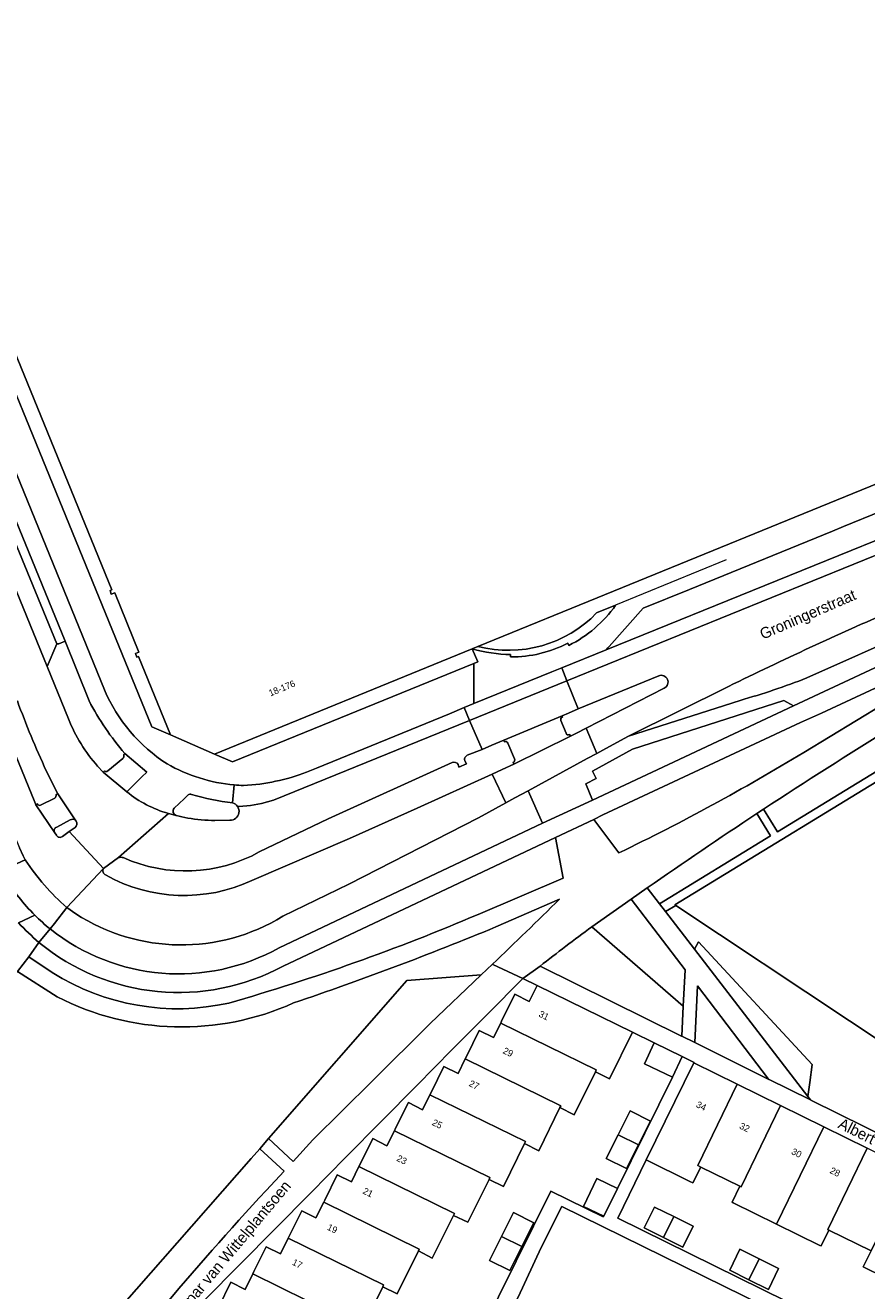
# Model space of a CAD drawing. Header units: metres. Extents: x 151448 to 154749, y 463108 to 465296.
# Tile 267 of 449: x 154337 to 154432, y 463258 to 463401. Entities that reach past the tile are written whole.
import ezdxf
from ezdxf.enums import TextEntityAlignment as Align

# ---------------------------------------------------------------- set-up
doc = ezdxf.new("R2010")
doc.units = ezdxf.units.M
for name, color, linetype, lineweight in [('B-PV-GR-BEPLANTING_CULTUUR_VASTE PLANTENVAK-GV', 253, 'Continuous', 9), ('B-PV-GR-GROENVOORZIENING-GV', 253, 'Continuous', 9), ('B-PV-GR-HAAG-GV', 253, 'Continuous', 9), ('B-PV-IE-TERREINAFSCHEIDING_KUNSTMATIG_MUUR-G', 253, 'Continuous', 9), ('B-PV-OG-BEBOUWING-GV', 1, 'Continuous', 9), ('B-PV-OG-BEBOUWING-T18', 2, 'Continuous', 9), ('B-PV-OG-TERREIN_BEGROEID-GV', 253, 'Continuous', 9), ('B-PV-OG-TERREIN_ERF-GV', 253, 'Continuous', 9), ('B-PV-OG-TOPOGRAFIE-T18', 2, 'Continuous', 9), ('B-PV-VH-GESLOTENVERHARDING_ASFALT-GV', 253, 'Continuous', 9), ('B-PV-VH-OPENVERHARDING_BETONELEMENT-GV', 253, 'Continuous', 9), ('B-PV-VH-OPENVERHARDING_BETONSTRAATSTEEN-GV', 253, 'Continuous', 9), ('B-PV-VH-OPENVERHARDING_STRAATBAKSTEEN-GV', 253, 'Continuous', 9), ('B-PV-VH-OPENVERHARDING_TEGEL-GV', 253, 'Continuous', 9)]:
    doc.layers.add(name, color=color, linetype=linetype, lineweight=lineweight)
doc.styles.add('Drong', font='txt', dxfattribs={"height": 1.8})

msp = doc.modelspace()

# ---------------------------------------------------------------- linework, layer by layer
at = {"layer": 'B-PV-GR-BEPLANTING_CULTUUR_VASTE PLANTENVAK-GV', "flags": 128}
for points in [[(154401.313, 463298.923), (154411.643, 463289.953), (154411.869, 463294.053), (154405.751, 463302.068)], [(154425.752, 463279.752), (154425.958, 463281.323), (154426.227, 463283.378), (154413.379, 463297.231), (154412.943, 463296.396)], [(154388.816, 463293.503), (154380.421, 463292.864), (154364.766, 463274.996), (154367.542, 463272.424), (154369.783, 463274.842), (154376.478, 463281.488), (154383.036, 463287.998)]]:
    msp.add_lwpolyline(points, close=True, dxfattribs=at)
msp.add_lwpolyline([(154364.495, 463269.135), (154366.516, 463271.316), (154363.77, 463273.86), (154362.793, 463272.744), (154352.816, 463261.365), (154342.801, 463249.962), (154345.233, 463246.97), (154352.42, 463255.474)], dxfattribs=at)
at = {"layer": 'B-PV-GR-BEPLANTING_CULTUUR_VASTE PLANTENVAK-GV'}
msp.add_lwpolyline([(154352.42, 463255.474, -0.0119653), (154364.495, 463269.135)], format="xyb", dxfattribs=at)
at = {"layer": 'B-PV-GR-GROENVOORZIENING-GV', "flags": 128}
for points in [[(154344.485, 463324.469), (154341.785, 463331.222), (154341.053, 463330.906), (154340.837, 463330.925), (154339.734, 463328.364), (154342.14, 463322.413)], [(154433.345, 463325.883), (154427.303, 463323.076), (154424.923, 463322.023), (154402.568, 463311.602), (154401.531, 463311.064), (154404.385, 463307.284)], [(154425.275, 463318.641), (154434.213, 463324.043), (154433.345, 463325.883)], [(154348.4, 463318.392), (154348.529, 463318.52)], [(154345.442, 463317.07), (154346.073, 463316.415), (154346.211, 463316.555)], [(154346.588, 463316.548), (154348.302, 463317.943)], [(154365.979, 463296.566), (154395.75, 463310.645), (154394.112, 463314.314), (154392.627, 463313.511), (154391.587, 463312.938)], [(154391.587, 463312.938), (154388.506, 463311.235), (154373.833, 463303.755), (154366.399, 463300.12)], [(154388.478, 463300.339), (154398.087, 463304.443), (154397.208, 463309.036), (154366.422, 463294.492)], [(154342.963, 463300.401), (154341.957, 463301.096), (154340.578, 463299.321), (154340.083, 463298.684)], [(154338.797, 463297.169), (154337.652, 463295.543), (154340.32, 463293.77)]]:
    msp.add_lwpolyline(points, dxfattribs=at)
at = {"layer": 'B-PV-GR-GROENVOORZIENING-GV'}
for points in [[(154348.529, 463318.52, -0.0615387), (154344.485, 463324.469)], [(154342.14, 463322.413, 0.0827118), (154345.442, 463317.07)], [(154404.385, 463307.284, 0.0239753), (154425.275, 463318.641)], [(154348.302, 463317.943, 0.2539523), (154348.4, 463318.392)], [(154346.211, 463316.555, 0.4376627), (154346.588, 463316.548)], [(154366.399, 463300.12, -0.2877193), (154342.963, 463300.401)], [(154360.293, 463290.319, 0.0307158), (154388.478, 463300.339)], [(154340.083, 463298.684, 0.3041391), (154365.979, 463296.566)], [(154366.422, 463294.492, -0.3045421), (154338.797, 463297.169)], [(154340.32, 463293.77, 0.1987117), (154360.293, 463290.319)]]:
    msp.add_lwpolyline(points, format="xyb", dxfattribs=at)
at = {"layer": 'B-PV-GR-GROENVOORZIENING-GV', "flags": 128}
msp.add_lwpolyline([(154424.137, 463323.902), (154423.013, 463324.503), (154405.92, 463319.014), (154401.408, 463316.531), (154401.793, 463315.705), (154400.624, 463315.076), (154401.399, 463313.242)], close=True, dxfattribs=at)
at = {"layer": 'B-PV-GR-HAAG-GV', "flags": 128}
for points in [[(154344.485, 463324.469), (154341.785, 463331.222), (154341.053, 463330.906), (154340.837, 463330.925), (154339.734, 463328.364), (154342.14, 463322.413)], [(154425.275, 463318.641), (154434.213, 463324.043), (154433.345, 463325.883), (154427.303, 463323.076), (154424.923, 463322.023), (154402.568, 463311.602), (154401.531, 463311.064), (154404.385, 463307.284)], [(154348.4, 463318.392), (154348.529, 463318.52)], [(154345.442, 463317.07), (154346.073, 463316.415), (154346.211, 463316.555)], [(154346.588, 463316.548), (154348.302, 463317.943)], [(154395.75, 463310.645), (154394.112, 463314.314), (154392.627, 463313.511), (154391.587, 463312.938), (154388.506, 463311.235), (154373.833, 463303.755), (154366.399, 463300.12)], [(154365.979, 463296.566), (154395.75, 463310.645)], [(154397.208, 463309.036), (154366.422, 463294.492)], [(154388.478, 463300.339), (154398.087, 463304.443), (154397.208, 463309.036)], [(154342.963, 463300.401), (154341.957, 463301.096), (154340.578, 463299.321), (154340.083, 463298.684)], [(154338.797, 463297.169), (154337.652, 463295.543), (154340.32, 463293.77)]]:
    msp.add_lwpolyline(points, dxfattribs=at)
at = {"layer": 'B-PV-GR-HAAG-GV'}
for points in [[(154348.529, 463318.52, -0.0615387), (154344.485, 463324.469)], [(154342.14, 463322.413, 0.0827118), (154345.442, 463317.07)], [(154404.385, 463307.284, 0.0239753), (154425.275, 463318.641)], [(154348.302, 463317.943, 0.2539523), (154348.4, 463318.392)], [(154346.211, 463316.555, 0.4376627), (154346.588, 463316.548)], [(154366.399, 463300.12, -0.2877193), (154342.963, 463300.401)], [(154360.293, 463290.319, 0.0307158), (154388.478, 463300.339)], [(154340.083, 463298.684, 0.3041391), (154365.979, 463296.566)], [(154366.422, 463294.492, -0.3045421), (154338.797, 463297.169)], [(154340.32, 463293.77, 0.1987117), (154360.293, 463290.319)]]:
    msp.add_lwpolyline(points, format="xyb", dxfattribs=at)
at = {"layer": 'B-PV-IE-TERREINAFSCHEIDING_KUNSTMATIG_MUUR-G', "flags": 128}
for points in [[(154416.524, 463340.387), (154404.014, 463335.271), (154402.084, 463334.483)], [(154405.924, 463287.023), (154408.366, 463285.803)], [(154411.517, 463284.292), (154412.878, 463283.582), (154412.87, 463283.556)]]:
    msp.add_lwpolyline(points, dxfattribs=at)
at = {"layer": 'B-PV-OG-BEBOUWING-GV', "flags": 128}
msp.add_lwpolyline([(154329.435, 463380.04), (154347.033, 463336.994), (154346.853, 463336.934), (154346.993, 463336.518), (154347.401, 463336.656), (154350.119, 463329.967), (154349.722, 463329.801), (154349.882, 463329.417), (154350.063, 463329.489), (154353.677, 463320.616), (154358.644, 463318.457), (154387.797, 463330.35), (154388.444, 463330.614), (154403.774, 463336.867), (154459.928, 463359.775)], dxfattribs=at)
for points in [[(154463.407, 463268.905), (154468.638, 463265.442), (154471.179, 463277.006), (154472.256, 463276.77), (154480.181, 463312.93), (154479.112, 463313.183), (154480.802, 463320.939), (154480.412, 463321.047), (154480.619, 463321.982), (154481.023, 463323.811), (154481.423, 463323.724), (154481.595, 463324.515), (154481.346, 463324.569), (154471.483, 463326.712), (154466.261, 463335.326), (154410.712, 463301.415), (154410.8, 463301.357), (154430.472, 463288.314), (154448.436, 463276.404), (154451.335, 463274.482), (154452.448, 463276.161), (154453.37, 463275.551)], [(154391.019, 463288.052), (154401.825, 463282.756), (154401.719, 463282.54), (154403.309, 463281.735), (154405.924, 463287.023), (154395.137, 463292.31), (154395.126, 463292.288), (154394.239, 463290.505), (154392.625, 463291.302), (154391.124, 463288.265)], [(154387.014, 463284.01), (154397.826, 463278.712), (154397.72, 463278.496), (154399.319, 463277.684), (154401.719, 463282.54), (154401.825, 463282.756), (154391.019, 463288.052), (154390.211, 463286.416), (154388.597, 463287.213), (154387.148, 463284.281)], [(154411.517, 463284.292), (154408.366, 463285.803), (154407.274, 463283.463), (154410.425, 463281.952)], [(154387.014, 463284.01), (154386.192, 463282.345), (154384.576, 463283.137), (154383.144, 463280.217), (154383.018, 463279.96), (154393.809, 463274.672), (154393.703, 463274.456), (154395.312, 463273.633), (154397.72, 463278.496), (154397.826, 463278.712)], [(154412.87, 463283.556), (154407.471, 463272.599), (154412.418, 463270.164), (154412.743, 463270.004), (154413.632, 463271.787), (154413.291, 463271.955), (154417.771, 463281.141)], [(154379.001, 463275.892), (154389.805, 463270.597), (154389.699, 463270.381), (154391.32, 463269.582), (154393.703, 463274.456), (154393.809, 463274.672), (154383.018, 463279.96), (154382.186, 463278.261), (154380.574, 463279.062), (154379.138, 463276.169)], [(154422.67, 463278.728), (154417.771, 463281.141), (154413.291, 463271.955), (154413.632, 463271.787), (154418.065, 463269.606), (154418.191, 463269.544)], [(154427.568, 463276.315), (154422.67, 463278.728), (154418.191, 463269.544), (154418.065, 463269.606), (154417.187, 463267.821), (154417.319, 463267.756), (154422.217, 463265.341)], [(154404.301, 463275.44), (154406.588, 463274.288), (154407.94, 463276.971), (154405.654, 463278.123)], [(154374.983, 463271.831), (154385.791, 463266.535), (154385.685, 463266.319), (154387.298, 463265.561), (154389.699, 463270.381), (154389.805, 463270.597), (154379.001, 463275.892), (154378.16, 463274.198), (154376.557, 463274.995), (154375.117, 463272.1)], [(154422.217, 463265.341), (154427.114, 463262.926), (154427.237, 463262.865), (154428.12, 463264.661), (154427.991, 463264.724), (154432.466, 463273.901), (154427.568, 463276.315)], [(154406.588, 463274.288), (154404.301, 463275.44), (154402.949, 463272.757), (154405.235, 463271.604)], [(154437.364, 463271.488), (154432.466, 463273.901), (154427.991, 463264.724), (154428.12, 463264.661), (154432.891, 463262.314)], [(154385.685, 463266.319), (154385.791, 463266.535), (154374.983, 463271.831), (154374.139, 463270.133), (154372.545, 463270.924), (154371.12, 463268.055), (154371.001, 463267.816), (154381.814, 463262.517), (154381.708, 463262.301), (154383.282, 463261.498)], [(154442.262, 463269.074), (154437.364, 463271.488), (154432.891, 463262.314), (154432.014, 463260.515), (154436.911, 463258.1)], [(154402.693, 463266.221), (154404.205, 463269.378), (154401.896, 463270.484), (154400.384, 463267.327)], [(154366.998, 463263.744), (154377.784, 463258.458), (154377.678, 463258.242), (154379.306, 463257.466), (154381.708, 463262.301), (154381.814, 463262.517), (154371.001, 463267.816), (154370.13, 463266.061), (154368.523, 463266.85), (154367.118, 463263.987)], [(154409.41, 463263.829), (154410.577, 463266.19), (154408.39, 463267.27), (154407.246, 463264.898)], [(154391.106, 463263.94), (154393.396, 463262.796), (154394.745, 463265.496), (154392.456, 463266.642)], [(154410.577, 463266.19), (154409.41, 463263.829), (154411.619, 463262.738), (154412.763, 463265.11)], [(154362.992, 463259.708), (154372.163, 463255.214), (154372.057, 463254.998), (154375.297, 463253.415), (154377.678, 463258.242), (154377.784, 463258.458), (154366.998, 463263.744), (154366.124, 463261.978), (154364.511, 463262.777), (154363.123, 463259.974)], [(154393.396, 463262.796), (154391.106, 463263.94), (154389.756, 463261.239), (154392.046, 463260.095)], [(154420.247, 463261.407), (154418.067, 463262.493), (154416.923, 463260.121), (154419.072, 463259.05)], [(154419.072, 463259.05), (154421.282, 463257.949), (154422.426, 463260.321), (154420.247, 463261.407)], [(154359.005, 463255.707), (154368.181, 463251.21), (154368.075, 463250.994), (154369.683, 463250.186), (154372.057, 463254.998), (154372.163, 463255.214), (154362.992, 463259.708), (154362.129, 463257.965), (154360.518, 463258.763), (154359.111, 463255.921)]]:
    msp.add_lwpolyline(points, close=True, dxfattribs=at)
at = {"layer": 'B-PV-OG-TERREIN_BEGROEID-GV', "flags": 128}
for points in [[(154320.879, 463355.597), (154338.33, 463313.01), (154338.44, 463312.718), (154338.64, 463312.812)], [(154420.729, 463312.223), (154422.299, 463309.671), (154465.709, 463336.125), (154464.568, 463338.038), (154456.843, 463333.896)], [(154408.878, 463327.292), (154399.783, 463323.553), (154398.674, 463323.086), (154397.959, 463322.785), (154398.015, 463322.623)], [(154398.813, 463320.648), (154398.908, 463320.475), (154399.586, 463320.81), (154400.674, 463321.36), (154409.495, 463325.888)], [(154397.818, 463322.229), (154398.417, 463320.804)], [(154391.428, 463319.851), (154391.36, 463320.032), (154390.029, 463319.445), (154388.904, 463318.963), (154387.234, 463318.313)], [(154392.569, 463317.926), (154391.823, 463319.683)], [(154362.893, 463304.169), (154373.925, 463308.913), (154381.586, 463312.319), (154390.069, 463316.192), (154391.183, 463316.723), (154392.517, 463317.328), (154392.431, 463317.496)], [(154385.518, 463317.493), (154371.516, 463311.148), (154363.723, 463307.396)], [(154386.991, 463317.61), (154387.168, 463317.34), (154386.281, 463316.974), (154386.213, 463317.275)], [(154340.74, 463313.874), (154340.95, 463313.943), (154339.639, 463316.574)], [(154338.991, 463312.667), (154340.592, 463313.484)], [(154355.212, 463313.395), (154354.106, 463312.322)], [(154355.673, 463313.842), (154355.212, 463313.395)], [(154407.59, 463303.322), (154408.979, 463301.534), (154421.517, 463309.206), (154419.969, 463311.716)], [(154358.702, 463310.952), (154360.4, 463310.966)], [(154347.8, 463306.755), (154346.107, 463305.525)], [(154397.669, 463302.061), (154390.485, 463298.924)], [(154411.478, 463286.589), (154411.643, 463289.953), (154401.313, 463298.923)], [(154323.315, 463276.267), (154329.711, 463273.005), (154321.123, 463252.539), (154340.795, 463241.526), (154341.52, 463242.559), (154345.233, 463246.97), (154342.801, 463249.962), (154352.816, 463261.365), (154362.793, 463272.744), (154363.77, 463273.86), (154364.766, 463274.996), (154380.421, 463292.864), (154388.816, 463293.503), (154390.093, 463294.714)], [(154395.468, 463294.49), (154411.477, 463286.574), (154411.478, 463286.589)], [(154340.865, 463291.024), (154336.397, 463293.897)]]:
    msp.add_lwpolyline(points, dxfattribs=at)
at = {"layer": 'B-PV-OG-TERREIN_BEGROEID-GV'}
for points in [[(154409.495, 463325.888, 0.9833842), (154408.878, 463327.292)], [(154339.639, 463316.574, -0.0204546), (154336.368, 463324.447)], [(154398.015, 463322.623, 0.4385791), (154397.818, 463322.229)], [(154435.18, 463321.406, 0.0068535), (154420.729, 463312.223)], [(154391.823, 463319.683, 0.4499897), (154391.428, 463319.851)], [(154398.417, 463320.804, 0.5209341), (154398.813, 463320.648)], [(154386.213, 463317.275, 0.3773152), (154385.518, 463317.493)], [(154387.234, 463318.313, 0.4192046), (154386.991, 463317.61)], [(154392.431, 463317.496, 0.4145464), (154392.569, 463317.926)], [(154338.64, 463312.812, 0.4356913), (154338.991, 463312.667)], [(154340.592, 463313.484, 0.3277171), (154340.74, 463313.874)], [(154356.064, 463313.876, 0.2355163), (154355.673, 463313.842)], [(154360.704, 463312.932, -0.0353715), (154356.064, 463313.876)], [(154361.258, 463312.529, 0.1763261), (154360.704, 463312.932)], [(154354.106, 463312.322, 0.5726821), (154354.333, 463311.524)], [(154354.333, 463311.524, 0.0290375), (154355.635, 463311.22)], [(154360.4, 463310.966, 0.3760059), (154361.417, 463311.811)], [(154361.417, 463311.811, 0.188053), (154361.258, 463312.529)], [(154419.969, 463311.716, 0.0070836), (154407.59, 463303.322)], [(154355.635, 463311.22, 0.0410822), (154358.702, 463310.952)], [(154363.723, 463307.396, -0.2366572), (154348.338, 463306.755)], [(154348.338, 463306.755, 0.1226766), (154347.8, 463306.755)], [(154346.107, 463305.525, 0.4631262), (154346.345, 463304.786)], [(154346.345, 463304.786, 0.2411754), (154362.893, 463304.169)], [(154390.093, 463294.714, 0.0046237), (154397.669, 463302.061)], [(154390.485, 463298.924, -0.0165165), (154367.599, 463290.326)], [(154401.313, 463298.923, 0.0077706), (154395.468, 463294.49)], [(154367.599, 463290.326, -0.2280998), (154340.865, 463291.024)]]:
    msp.add_lwpolyline(points, format="xyb", dxfattribs=at)
at = {"layer": 'B-PV-OG-TERREIN_BEGROEID-GV', "flags": 128}
for points in [[(154412.943, 463296.396), (154413.379, 463297.231), (154426.227, 463283.378), (154425.958, 463281.323), (154425.752, 463279.752), (154426.056, 463279.374), (154426.087, 463279.336), (154426.092, 463279.33), (154450.576, 463267.243), (154457.112, 463270.47), (154453.571, 463273.047), (154453.37, 463275.551), (154452.448, 463276.161), (154451.335, 463274.482), (154448.436, 463276.404), (154430.472, 463288.314), (154410.8, 463301.357), (154409.662, 463300.661)], [(154412.972, 463285.849), (154412.974, 463285.844), (154421.333, 463281.696), (154421.314, 463281.721), (154413.28, 463292.254)]]:
    msp.add_lwpolyline(points, close=True, dxfattribs=at)
at = {"layer": 'B-PV-OG-TERREIN_ERF-GV', "flags": 128}
for points in [[(154359.111, 463255.921), (154360.518, 463258.763), (154362.129, 463257.965), (154362.992, 463259.708), (154363.123, 463259.974), (154364.511, 463262.777), (154366.124, 463261.978), (154366.998, 463263.744), (154367.118, 463263.987), (154368.523, 463266.85), (154370.13, 463266.061), (154371.001, 463267.816), (154371.12, 463268.055), (154372.545, 463270.924), (154374.139, 463270.133), (154374.983, 463271.831), (154375.117, 463272.1), (154376.557, 463274.995), (154378.16, 463274.198), (154379.001, 463275.892), (154379.138, 463276.169), (154380.574, 463279.062), (154382.186, 463278.261), (154383.018, 463279.96), (154383.144, 463280.217), (154384.576, 463283.137), (154386.192, 463282.345), (154387.014, 463284.01), (154387.148, 463284.281), (154388.597, 463287.213), (154390.211, 463286.416), (154391.019, 463288.052), (154391.124, 463288.265), (154392.625, 463291.302), (154394.239, 463290.505), (154395.126, 463292.288), (154393.516, 463293.073), (154389.508, 463289.057), (154385.528, 463285.081), (154381.542, 463281.012), (154377.536, 463276.964), (154373.522, 463272.892), (154369.504, 463268.848), (154365.505, 463264.786), (154361.512, 463260.772), (154357.517, 463256.736)], [(154386.839, 463249.191), (154396.676, 463269.051), (154402.601, 463266.165), (154402.693, 463266.221), (154400.384, 463267.327), (154401.896, 463270.484), (154404.205, 463269.378), (154410.425, 463281.952), (154407.274, 463283.463), (154408.366, 463285.803), (154405.924, 463287.023), (154403.309, 463281.735), (154401.719, 463282.54), (154399.319, 463277.684), (154397.72, 463278.496), (154395.312, 463273.633), (154393.703, 463274.456), (154391.32, 463269.582), (154389.699, 463270.381), (154387.298, 463265.561), (154385.685, 463266.319), (154383.282, 463261.498), (154381.708, 463262.301), (154379.306, 463257.466), (154377.678, 463258.242), (154375.297, 463253.415)], [(154423.29, 463256.625), (154404.244, 463266.021), (154407.471, 463272.599), (154412.87, 463283.556), (154412.878, 463283.582), (154411.517, 463284.292), (154410.425, 463281.952), (154404.205, 463269.378), (154402.693, 463266.221), (154402.601, 463266.165), (154396.676, 463269.051), (154386.839, 463249.191)], [(154433.029, 463226.699), (154421.405, 463233.616), (154423.178, 463236.454), (154421.625, 463237.184), (154419.999, 463234.404), (154407.126, 463242.073), (154408.196, 463243.817), (154406.712, 463244.542), (154405.746, 463242.882), (154392.357, 463250.833), (154392.699, 463251.404), (154390.565, 463252.49), (154392.982, 463257.07), (154395.577, 463262.682), (154397.921, 463267.336), (154416.254, 463258.34), (154442.081, 463245.647)]]:
    msp.add_lwpolyline(points, dxfattribs=at)
for points in [[(154404.301, 463275.44), (154405.654, 463278.123), (154407.94, 463276.971), (154406.588, 463274.288), (154405.235, 463271.604), (154402.949, 463272.757)], [(154427.114, 463262.926), (154422.217, 463265.341), (154417.319, 463267.756), (154417.187, 463267.821), (154418.065, 463269.606), (154413.632, 463271.787), (154412.743, 463270.004), (154412.418, 463270.164), (154407.471, 463272.599), (154404.244, 463266.021), (154423.29, 463256.625), (154443.486, 463246.699), (154446.624, 463253.309), (154441.807, 463255.685), (154436.911, 463258.1), (154432.014, 463260.515), (154432.891, 463262.314), (154428.12, 463264.661), (154427.237, 463262.865)], [(154423.178, 463236.454), (154427.74, 463234.146), (154434.467, 463230.907), (154438.851, 463228.987), (154442.102, 463243.9), (154442.45, 463245.45), (154442.081, 463245.647), (154416.254, 463258.34), (154397.921, 463267.336), (154395.577, 463262.682), (154392.982, 463257.07), (154390.565, 463252.49), (154392.699, 463251.404), (154406.712, 463244.542), (154408.196, 463243.817), (154421.625, 463237.184)], [(154410.577, 463266.19), (154412.763, 463265.11), (154411.619, 463262.738), (154409.41, 463263.829), (154407.246, 463264.898), (154408.39, 463267.27)], [(154391.106, 463263.94), (154392.456, 463266.642), (154394.745, 463265.496), (154393.396, 463262.796), (154392.046, 463260.095), (154389.756, 463261.239)], [(154420.247, 463261.407), (154422.426, 463260.321), (154421.282, 463257.949), (154419.072, 463259.05), (154416.923, 463260.121), (154418.067, 463262.493)]]:
    msp.add_lwpolyline(points, close=True, dxfattribs=at)
at = {"layer": 'B-PV-VH-GESLOTENVERHARDING_ASFALT-GV', "flags": 128}
for points in [[(154318.299, 463388.358), (154318.344, 463388.199), (154325.732, 463370.422), (154341.785, 463331.222), (154344.485, 463324.469)], [(154346.213, 463325.697), (154321.318, 463386.737)], [(154342.14, 463322.413), (154339.734, 463328.364), (154322.334, 463370.92), (154321.42, 463373.141)], [(154310.42, 463371.863), (154312.44, 463366.788), (154329.756, 463324.381), (154334.974, 463311.749), (154335.241, 463311.088), (154335.314, 463310.916), (154336.603, 463307.844), (154337.034, 463306.938), (154337.265, 463306.487)], [(154340.779, 463309.276), (154340.595, 463309.539), (154338.44, 463312.718), (154338.33, 463313.01), (154320.879, 463355.597)], [(154441.618, 463345.916), (154402.949, 463330.23), (154397.917, 463328.184), (154398.51, 463326.714), (154440.225, 463343.662), (154441.545, 463344.244), (154458.812, 463353.168), (154459.746, 463353.626), (154459.027, 463355.002), (154458.104, 463354.559)], [(154458.078, 463348.276), (154461.115, 463349.772), (154461.491, 463349.954), (154459.951, 463353.233), (154459.746, 463353.626), (154458.812, 463353.168), (154441.545, 463344.244), (154440.225, 463343.662), (154398.51, 463326.714), (154399.783, 463323.553), (154408.878, 463327.292)], [(154454.952, 463353.421), (154443.709, 463349.732), (154442.56, 463349.365), (154429.78, 463344.149), (154428.539, 463343.643), (154412.366, 463337.06), (154407.12, 463334.92), (154403.278, 463330.603), (154403.148, 463330.458), (154402.949, 463330.23), (154441.618, 463345.916)], [(154366.422, 463294.492), (154397.208, 463309.036), (154401.531, 463311.064), (154402.568, 463311.602), (154424.923, 463322.023), (154427.303, 463323.076), (154433.345, 463325.883), (154466.372, 463341.54), (154465.508, 463343.476), (154462.861, 463342.217), (154438.494, 463330.622), (154424.137, 463323.902), (154401.399, 463313.242), (154395.75, 463310.645), (154365.979, 463296.566)], [(154425.646, 463327.059), (154437.634, 463332.403)], [(154409.495, 463325.888), (154400.674, 463321.36), (154401.896, 463318.514), (154402.902, 463319.072), (154405.482, 463320.485), (154416.783, 463326.094)], [(154416.783, 463326.094), (154405.482, 463320.485), (154418.08, 463324.522)], [(154361.258, 463312.529), (154361.46, 463312.533), (154362.723, 463312.657), (154363.967, 463312.879), (154365.31, 463313.225), (154387.497, 463322.239), (154386.87, 463323.701), (154385.21, 463323.002), (154370.188, 463316.85), (154369.075, 463316.406)], [(154387.234, 463318.313), (154388.904, 463318.963), (154387.497, 463322.239), (154365.31, 463313.225), (154363.967, 463312.879), (154362.723, 463312.657), (154361.46, 463312.533), (154361.258, 463312.529)], [(154348.529, 463318.52), (154351.006, 463316.413), (154350.459, 463315.878)], [(154348.733, 463314.191), (154346.073, 463316.415), (154345.442, 463317.07)], [(154363.723, 463307.396), (154371.516, 463311.148), (154385.518, 463317.493)], [(154386.213, 463317.275), (154386.281, 463316.974), (154387.168, 463317.34), (154386.991, 463317.61)], [(154339.639, 463316.574), (154340.95, 463313.943)], [(154350.459, 463315.878), (154350.074, 463315.502), (154348.733, 463314.191)], [(154366.399, 463300.12), (154373.833, 463303.755), (154388.506, 463311.235), (154391.587, 463312.938), (154390.069, 463316.192), (154381.586, 463312.319), (154373.925, 463308.913), (154362.893, 463304.169)], [(154360.888, 463314.965), (154360.704, 463312.932)], [(154360.704, 463312.932), (154360.888, 463314.965)], [(154340.95, 463313.943), (154342.915, 463311.005), (154343.015, 463310.868)], [(154354.106, 463312.322), (154355.212, 463313.395), (154355.673, 463313.842)], [(154342.89, 463310.155), (154342.237, 463309.694), (154346.107, 463305.525), (154347.8, 463306.755), (154353.449, 463311.742)], [(154354.333, 463311.524), (154353.449, 463311.742), (154347.8, 463306.755)], [(154353.449, 463311.742), (154354.333, 463311.524)], [(154360.4, 463310.966), (154358.702, 463310.952)], [(154341.957, 463301.096), (154346.107, 463305.525), (154342.237, 463309.694), (154341.47, 463309.153)], [(154346.107, 463305.525), (154341.957, 463301.096), (154342.963, 463300.401)], [(154336.501, 463299.375), (154338.356, 463300.237)], [(154338.356, 463300.237), (154336.501, 463299.375)], [(154340.083, 463298.684), (154338.797, 463297.169)], [(154338.797, 463297.169), (154340.083, 463298.684)]]:
    msp.add_lwpolyline(points, dxfattribs=at)
at = {"layer": 'B-PV-VH-GESLOTENVERHARDING_ASFALT-GV'}
for points in [[(154416.783, 463326.094, -0.0118934), (154435.291, 463334.648)], [(154435.291, 463334.648, 0.0118934), (154416.783, 463326.094)], [(154408.878, 463327.292, -0.9833842), (154409.495, 463325.888)], [(154418.08, 463324.522, 0.0252427), (154425.646, 463327.059)], [(154353.293, 463317.349, -0.1497285), (154346.213, 463325.697)], [(154336.368, 463324.447, 0.0204546), (154339.639, 463316.574)], [(154344.485, 463324.469, 0.0615387), (154348.529, 463318.52)], [(154345.442, 463317.07, -0.0827118), (154342.14, 463322.413)], [(154360.888, 463314.965, -0.1074294), (154353.293, 463317.349)], [(154385.518, 463317.493, -0.3773152), (154386.213, 463317.275)], [(154386.991, 463317.61, -0.4192046), (154387.234, 463318.313)], [(154369.075, 463316.406, -0.0784779), (154361.95, 463314.899)], [(154348.733, 463314.191, 0.1016675), (154353.449, 463311.742)], [(154353.449, 463311.742, -0.1016675), (154348.733, 463314.191)], [(154361.95, 463314.899, -0.0151245), (154360.888, 463314.965)], [(154355.673, 463313.842, -0.2355163), (154356.064, 463313.876)], [(154356.064, 463313.876, 0.0353715), (154360.704, 463312.932)], [(154360.704, 463312.932, -0.1763261), (154361.258, 463312.529)], [(154354.333, 463311.524, -0.5726821), (154354.106, 463312.322)], [(154355.635, 463311.22, -0.0290375), (154354.333, 463311.524)], [(154361.417, 463311.811, -0.3760059), (154360.4, 463310.966)], [(154361.258, 463312.529, -0.188053), (154361.417, 463311.811)], [(154343.015, 463310.868, -0.3913251), (154342.89, 463310.155)], [(154358.702, 463310.952, -0.0410822), (154355.635, 463311.22)], [(154341.47, 463309.153, -0.4818417), (154340.779, 463309.276)], [(154348.338, 463306.755, 0.2366572), (154363.723, 463307.396)], [(154337.265, 463306.487, 0.0635625), (154341.957, 463301.096)], [(154347.8, 463306.755, -0.1226766), (154348.338, 463306.755)], [(154338.356, 463300.237, -0.0586505), (154334.949, 463304.519)], [(154346.345, 463304.786, -0.4631262), (154346.107, 463305.525)], [(154362.893, 463304.169, -0.2411754), (154346.345, 463304.786)], [(154340.083, 463298.684, -0.0249944), (154338.356, 463300.237)], [(154342.963, 463300.401, 0.2877193), (154366.399, 463300.12)], [(154336.501, 463299.375, 0.0191039), (154338.797, 463297.169)], [(154365.979, 463296.566, -0.3041391), (154340.083, 463298.684)], [(154338.797, 463297.169, 0.3045421), (154366.422, 463294.492)]]:
    msp.add_lwpolyline(points, format="xyb", dxfattribs=at)
at = {"layer": 'B-PV-VH-GESLOTENVERHARDING_ASFALT-GV', "flags": 128}
for points in [[(154386.87, 463323.701), (154387.497, 463322.239), (154398.51, 463326.714), (154397.917, 463328.184), (154396.811, 463327.743), (154387.977, 463324.168)], [(154391.36, 463320.032), (154397.959, 463322.785), (154398.674, 463323.086), (154399.783, 463323.553), (154398.51, 463326.714), (154387.497, 463322.239), (154388.904, 463318.963), (154390.029, 463319.445)], [(154398.908, 463320.475), (154392.517, 463317.328), (154391.183, 463316.723), (154390.069, 463316.192), (154391.587, 463312.938), (154392.627, 463313.511), (154394.112, 463314.314), (154400.81, 463317.938), (154401.896, 463318.514), (154400.674, 463321.36), (154399.586, 463320.81)]]:
    msp.add_lwpolyline(points, close=True, dxfattribs=at)
at = {"layer": 'B-PV-VH-OPENVERHARDING_BETONELEMENT-GV'}
for points in [[(154401.867, 463334.394, -0.2695403), (154388.444, 463330.614)], [(154398.718, 463330.724, 0.1218106), (154404.014, 463335.271)], [(154387.797, 463330.35, 0.0716989), (154392.132, 463329.705)], [(154392.134, 463329.422, 0.1203843), (154398.598, 463330.978)]]:
    msp.add_lwpolyline(points, format="xyb", dxfattribs=at)
at = {"layer": 'B-PV-VH-OPENVERHARDING_BETONELEMENT-GV', "flags": 128}
for points in [[(154404.014, 463335.271), (154401.867, 463334.394)], [(154388.444, 463330.614), (154387.797, 463330.35)], [(154398.598, 463330.978), (154398.718, 463330.724)], [(154392.132, 463329.705), (154392.134, 463329.422)]]:
    msp.add_lwpolyline(points, dxfattribs=at)
at = {"layer": 'B-PV-VH-OPENVERHARDING_BETONSTRAATSTEEN-GV', "flags": 128}
for points in [[(154446.385, 463398.365), (154445.852, 463399.288), (154445.016, 463398.782), (154442.972, 463402.262), (154442.667, 463402.075), (154444.491, 463397.594), (154450.897, 463381.916), (154459.928, 463359.775), (154403.774, 463336.867), (154388.444, 463330.614)], [(154387.797, 463330.35), (154388.44, 463328.878), (154387.963, 463328.683), (154387.977, 463324.168), (154396.811, 463327.743), (154397.917, 463328.184), (154402.949, 463330.23), (154403.148, 463330.458), (154403.278, 463330.603), (154407.12, 463334.92), (154412.366, 463337.06), (154428.539, 463343.643), (154429.78, 463344.149), (154442.56, 463349.365)], [(154401.867, 463334.394), (154404.014, 463335.271)], [(154398.718, 463330.724), (154398.598, 463330.978)], [(154392.134, 463329.422), (154392.132, 463329.705)], [(154342.349, 463311.005), (154340.822, 463310.205)], [(154341.47, 463309.153), (154342.237, 463309.694), (154342.89, 463310.155)], [(154343.015, 463310.868), (154342.915, 463311.005)], [(154340.595, 463309.539), (154340.779, 463309.276)], [(154334.959, 463305.444), (154337.265, 463306.487), (154337.034, 463306.938), (154336.603, 463307.844)]]:
    msp.add_lwpolyline(points, dxfattribs=at)
msp.add_lwpolyline([(154340.837, 463330.925), (154324.766, 463369.937), (154322.334, 463370.92), (154339.734, 463328.364)], close=True, dxfattribs=at)
at = {"layer": 'B-PV-VH-OPENVERHARDING_BETONSTRAATSTEEN-GV'}
for points in [[(154388.444, 463330.614, 0.2695403), (154401.867, 463334.394)], [(154404.014, 463335.271, -0.1218106), (154398.718, 463330.724)], [(154392.132, 463329.705, -0.0716989), (154387.797, 463330.35)], [(154398.598, 463330.978, -0.1203843), (154392.134, 463329.422)], [(154340.822, 463310.205, 0.4912411), (154340.595, 463309.539)], [(154342.915, 463311.005, 0.3144876), (154342.349, 463311.005)], [(154342.89, 463310.155, 0.3913251), (154343.015, 463310.868)], [(154340.779, 463309.276, 0.4818417), (154341.47, 463309.153)]]:
    msp.add_lwpolyline(points, format="xyb", dxfattribs=at)
at = {"layer": 'B-PV-VH-OPENVERHARDING_STRAATBAKSTEEN-GV', "flags": 128}
for points in [[(154358.644, 463318.457), (154353.677, 463320.616), (154351.557, 463321.537), (154322.008, 463393.769), (154318.717, 463391.45), (154318.917, 463391.213), (154319.174, 463390.84)], [(154321.318, 463386.737), (154346.213, 463325.697)], [(154456.843, 463333.896), (154464.568, 463338.038), (154465.709, 463336.125), (154466.261, 463335.326), (154468.624, 463336.767), (154469.243, 463337.145), (154466.372, 463341.54), (154433.345, 463325.883), (154434.213, 463324.043), (154425.275, 463318.641)], [(154418.08, 463324.522), (154405.482, 463320.485), (154402.902, 463319.072), (154401.896, 463318.514), (154400.81, 463317.938), (154394.112, 463314.314), (154395.75, 463310.645), (154401.399, 463313.242), (154400.624, 463315.076), (154401.793, 463315.705), (154401.408, 463316.531), (154405.92, 463319.014), (154423.013, 463324.503), (154424.137, 463323.902), (154438.494, 463330.622), (154438.167, 463331.299), (154437.634, 463332.403), (154425.646, 463327.059)], [(154369.075, 463316.406), (154370.188, 463316.85), (154385.21, 463323.002), (154386.87, 463323.701), (154387.977, 463324.168), (154387.963, 463328.683), (154360.696, 463317.558), (154358.644, 463318.457)], [(154398.015, 463322.623), (154397.959, 463322.785), (154391.36, 463320.032), (154391.428, 463319.851)], [(154398.417, 463320.804), (154397.818, 463322.229)], [(154392.431, 463317.496), (154392.517, 463317.328), (154398.908, 463320.475), (154398.813, 463320.648)], [(154391.823, 463319.683), (154392.569, 463317.926)], [(154419.969, 463311.716), (154420.729, 463312.223)], [(154404.385, 463307.284), (154401.531, 463311.064), (154397.208, 463309.036), (154398.087, 463304.443), (154388.478, 463300.339)], [(154337.265, 463306.487), (154334.959, 463305.444)], [(154401.313, 463298.923), (154405.751, 463302.068), (154407.59, 463303.322)], [(154390.485, 463298.924), (154397.669, 463302.061)], [(154340.578, 463299.321), (154341.957, 463301.096)], [(154340.083, 463298.684), (154340.578, 463299.321)], [(154329.906, 463286.036), (154333.708, 463291.303), (154334.147, 463290.975), (154335.167, 463292.3), (154336.397, 463293.897), (154337.652, 463295.543), (154338.797, 463297.169)], [(154340.32, 463293.77), (154337.652, 463295.543), (154336.397, 463293.897), (154340.865, 463291.024)], [(154352.453, 463246.545), (154355.03, 463251.732), (154356.502, 463254.694), (154357.517, 463256.736), (154361.512, 463260.772), (154365.505, 463264.786), (154369.504, 463268.848), (154373.522, 463272.892), (154377.536, 463276.964), (154381.542, 463281.012), (154385.528, 463285.081), (154389.508, 463289.057), (154393.516, 463293.073), (154390.144, 463294.69), (154390.093, 463294.714), (154388.816, 463293.503), (154383.036, 463287.998), (154376.478, 463281.488), (154369.783, 463274.842), (154367.542, 463272.424), (154364.766, 463274.996), (154363.77, 463273.86), (154366.516, 463271.316), (154364.495, 463269.135)], [(154390.093, 463294.714), (154390.144, 463294.69), (154393.516, 463293.073), (154395.468, 463294.49)], [(154450.576, 463267.243), (154426.092, 463279.33), (154426.087, 463279.336), (154426.056, 463279.374), (154421.314, 463281.721), (154421.333, 463281.696), (154412.974, 463285.844), (154412.972, 463285.849), (154411.478, 463286.589), (154411.477, 463286.574), (154395.468, 463294.49), (154393.516, 463293.073), (154395.126, 463292.288), (154395.137, 463292.31), (154405.924, 463287.023), (154408.366, 463285.803), (154411.517, 463284.292), (154412.878, 463283.582), (154412.87, 463283.556), (154417.771, 463281.141), (154422.67, 463278.728), (154427.568, 463276.315), (154432.466, 463273.901)]]:
    msp.add_lwpolyline(points, dxfattribs=at)
for points in [[(154324.766, 463369.937), (154340.837, 463330.925), (154341.053, 463330.906), (154341.785, 463331.222), (154325.732, 463370.422), (154324.91, 463370.091)], [(154411.643, 463289.953), (154411.478, 463286.589), (154412.972, 463285.849), (154413.28, 463292.254), (154421.314, 463281.721), (154426.056, 463279.374), (154425.752, 463279.752), (154412.943, 463296.396), (154409.662, 463300.661), (154408.979, 463301.534), (154407.59, 463303.322), (154405.751, 463302.068), (154411.869, 463294.053)]]:
    msp.add_lwpolyline(points, close=True, dxfattribs=at)
at = {"layer": 'B-PV-VH-OPENVERHARDING_STRAATBAKSTEEN-GV'}
for points in [[(154425.646, 463327.059, -0.0252427), (154418.08, 463324.522)], [(154346.213, 463325.697, 0.1497285), (154353.293, 463317.349)], [(154397.818, 463322.229, -0.4385791), (154398.015, 463322.623)], [(154420.729, 463312.223, -0.0068535), (154435.18, 463321.406)], [(154391.428, 463319.851, -0.4499897), (154391.823, 463319.683)], [(154398.813, 463320.648, -0.5209341), (154398.417, 463320.804)], [(154425.275, 463318.641, -0.0239753), (154404.385, 463307.284)], [(154353.293, 463317.349, 0.1074294), (154360.888, 463314.965)], [(154392.569, 463317.926, -0.4145464), (154392.431, 463317.496)], [(154361.95, 463314.899, 0.0784779), (154369.075, 463316.406)], [(154360.888, 463314.965, 0.0151245), (154361.95, 463314.899)], [(154407.59, 463303.322, -0.0070836), (154419.969, 463311.716)], [(154341.957, 463301.096, -0.0635625), (154337.265, 463306.487)], [(154334.949, 463304.519, 0.0586505), (154338.356, 463300.237)], [(154397.669, 463302.061, -0.0046237), (154390.093, 463294.714)], [(154338.356, 463300.237, 0.0249944), (154340.083, 463298.684)], [(154388.478, 463300.339, -0.0307158), (154360.293, 463290.319)], [(154338.797, 463297.169, -0.0191039), (154336.501, 463299.375)], [(154367.599, 463290.326, 0.0165165), (154390.485, 463298.924)], [(154395.468, 463294.49, -0.0077706), (154401.313, 463298.923)], [(154360.293, 463290.319, -0.1987117), (154340.32, 463293.77)], [(154340.865, 463291.024, 0.2280998), (154367.599, 463290.326)], [(154364.495, 463269.135, 0.0119653), (154352.42, 463255.474)]]:
    msp.add_lwpolyline(points, format="xyb", dxfattribs=at)
at = {"layer": 'B-PV-VH-OPENVERHARDING_TEGEL-GV', "flags": 128}
for points in [[(154353.677, 463320.616), (154350.063, 463329.489), (154349.882, 463329.417), (154349.722, 463329.801), (154350.119, 463329.967), (154347.401, 463336.656), (154346.993, 463336.518), (154346.853, 463336.934), (154347.033, 463336.994), (154329.435, 463380.04), (154329.259, 463379.969), (154329.103, 463380.354), (154329.381, 463380.467), (154326.636, 463387.173), (154326.359, 463387.058), (154326.199, 463387.443), (154326.384, 463387.52), (154323.423, 463394.779), (154322.008, 463393.769), (154351.557, 463321.537)], [(154410.8, 463301.357), (154410.712, 463301.415), (154466.261, 463335.326), (154465.709, 463336.125), (154422.299, 463309.671), (154420.729, 463312.223), (154419.969, 463311.716), (154421.517, 463309.206), (154408.979, 463301.534), (154409.662, 463300.661)], [(154358.644, 463318.457), (154360.696, 463317.558), (154387.963, 463328.683), (154388.44, 463328.878), (154387.797, 463330.35)]]:
    msp.add_lwpolyline(points, close=True, dxfattribs=at)
for points in [[(154350.074, 463315.502), (154350.459, 463315.878), (154351.006, 463316.413), (154348.529, 463318.52), (154348.4, 463318.392)], [(154348.302, 463317.943), (154346.588, 463316.548)], [(154346.211, 463316.555), (154346.073, 463316.415), (154348.733, 463314.191), (154350.074, 463315.502)], [(154338.64, 463312.812), (154338.44, 463312.718), (154340.595, 463309.539)], [(154340.592, 463313.484), (154338.991, 463312.667)], [(154342.915, 463311.005), (154340.95, 463313.943), (154340.74, 463313.874)], [(154340.822, 463310.205), (154342.349, 463311.005)]]:
    msp.add_lwpolyline(points, dxfattribs=at)
at = {"layer": 'B-PV-VH-OPENVERHARDING_TEGEL-GV'}
for points in [[(154348.4, 463318.392, -0.2539523), (154348.302, 463317.943)], [(154346.588, 463316.548, -0.4376627), (154346.211, 463316.555)], [(154338.991, 463312.667, -0.4356913), (154338.64, 463312.812)], [(154340.74, 463313.874, -0.3277171), (154340.592, 463313.484)], [(154340.595, 463309.539, -0.4912411), (154340.822, 463310.205)], [(154342.349, 463311.005, -0.3144876), (154342.915, 463311.005)]]:
    msp.add_lwpolyline(points, format="xyb", dxfattribs=at)

# ---------------------------------------------------------------- texts
at = {"layer": 'B-PV-OG-BEBOUWING-T18', "style": 'Drong'}
for s, rotation, p in [('18-176', 22.2, (154366.281, 463325.893)), ('31', 333.7, (154395.908, 463288.917)), ('29', 333.7, (154391.852, 463284.771)), ('27', 333.9, (154388.019, 463281.074)), ('34', 333.8, (154413.698, 463278.689)), ('25', 333.6, (154383.848, 463276.661)), ('32', 333.8, (154418.602, 463276.273)), ('23', 333.6, (154379.84, 463272.613)), ('30', 333.8, (154424.474, 463273.38)), ('28', 333.8, (154428.827, 463271.235)), ('21', 333.6, (154376.017, 463268.922)), ('19', 333.8, (154371.984, 463264.824)), ('17', 333.6, (154368.028, 463260.866))]:
    msp.add_text(s, height=0.75, rotation=rotation, dxfattribs=at).set_placement(p, align=Align.MIDDLE)
at = {"layer": 'B-PV-OG-TOPOGRAFIE-T18', "style": 'Drong'}
for s, rotation, p in [('Groningerstraat', 23.4, (154425.797, 463334.103)), ('Albert Fikspad', 333.4, (154434.045, 463274.294)), ('Caspar van Wittelplantsoen', 50, (154360.46, 463262.064))]:
    msp.add_text(s, height=1.25, rotation=rotation, dxfattribs=at).set_placement(p, align=Align.MIDDLE)

doc.saveas('drawing.dxf')
